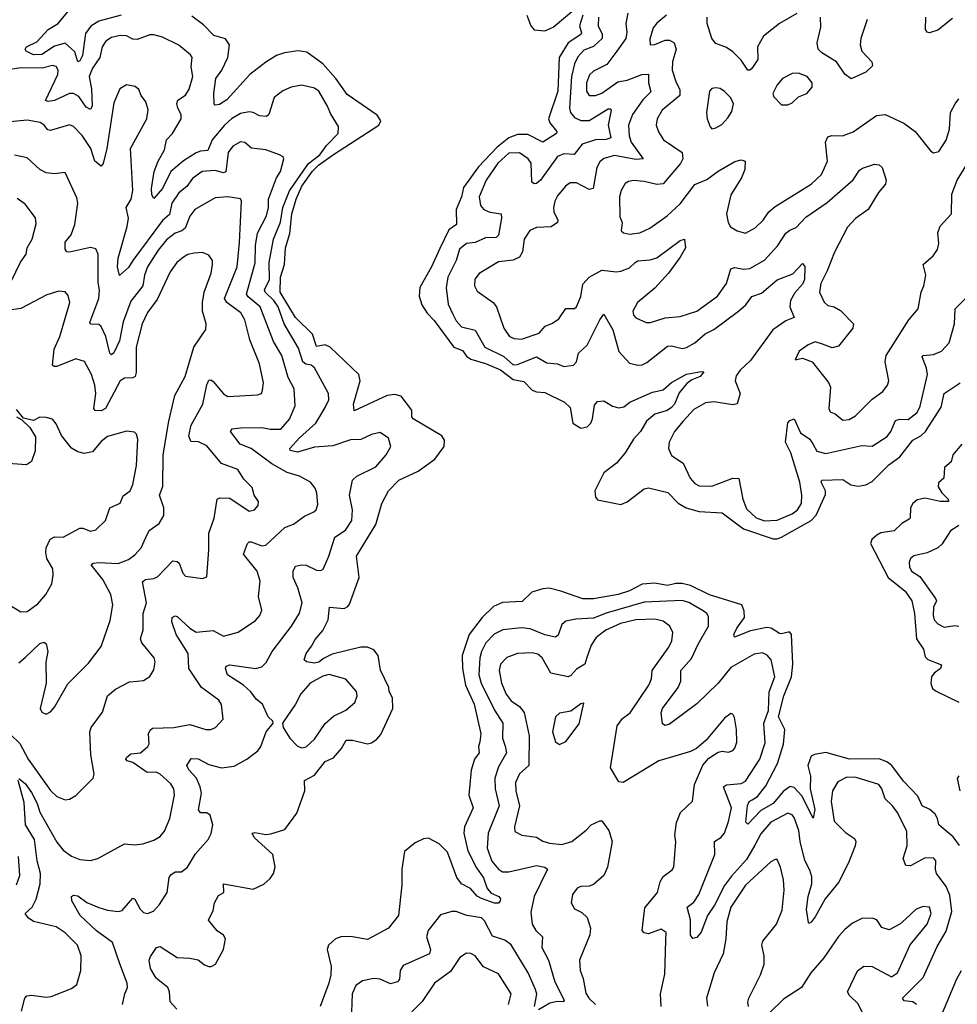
# Model space of a CAD drawing. Extents: x 1771496 to 1971148, y 471553 to 643630.
# Tile 597 of 656: x 1889440 to 1893877, y 607316 to 611974. Entities that reach past the tile are written whole.
import ezdxf

# ---------------------------------------------------------------- set-up
doc = ezdxf.new("R2010")
doc.units = 0

msp = doc.modelspace()

# ---------------------------------------------------------------- linework, layer by layer
at = {"layer": '0CON10XD'}
for points in [[(1889920.5, 611995), (1889815, 611966.1), (1889776.3, 611943.7), (1889751.7, 611908.3), (1889736.2, 611805), (1889725, 611778.6), (1889715, 611774.2), (1889700.9, 611820.9), (1889655, 611863.2), (1889605, 611848.3), (1889545, 611808.5), (1889505, 611808), (1889470, 611825), (1889465.7, 611835), (1889472.5, 611845), (1889521.2, 611868.8), (1889575, 611926.7), (1889621.7, 611955), (1889673, 612017)], [(1890627.9, 608122.1), (1890695, 608142.5), (1890750.7, 608219.3), (1890788.8, 608325), (1890788.1, 608375), (1890835, 608399.6), (1890885, 608464.6), (1890925, 608481.3), (1890962.6, 608525), (1890985.2, 608564.8), (1891014.7, 608565.2), (1891085, 608547.2), (1891105, 608552.3), (1891130, 608570), (1891148.4, 608591.6), (1891206.4, 608715), (1891203.5, 608765), (1891188.9, 608795), (1891187.3, 608815), (1891146.9, 608896.9), (1891136.5, 608966.5), (1891115, 608993.1), (1891085, 609005.4), (1891055, 609005.9), (1890918, 608972), (1890877.7, 608952.3), (1890855, 608933.9), (1890835, 608930), (1890797.5, 608935), (1890786.2, 608945), (1890795.6, 608975), (1890820.1, 609009.9), (1890838.4, 609041.6), (1890875, 609084.2), (1890900, 609135), (1890906.1, 609193.9), (1890975, 609188.2), (1890992.9, 609197.1), (1891001.2, 609208.8), (1891045.8, 609335), (1891034.2, 609435), (1891125.8, 609585), (1891153.8, 609685), (1891185.4, 609745), (1891234.6, 609795), (1891325, 609837.1), (1891404.5, 609895), (1891449.1, 609955), (1891450.4, 609985), (1891437.5, 610005), (1891302.3, 610085), (1891296, 610095), (1891295.6, 610125.6), (1891245, 610192.9), (1891215, 610201.2), (1891178.8, 610195), (1891023, 610123), (1891020, 610155), (1891051.8, 610265), (1891045.4, 610295), (1890909.5, 610425), (1890885, 610434.7), (1890845, 610427.5), (1890825, 610486.2), (1890745.1, 610565.1), (1890673, 610685), (1890673.7, 610755), (1890693.7, 610815), (1890698, 610895), (1890718.2, 610961.8), (1890727.1, 611055), (1890748.2, 611125), (1890775, 611185.5), (1890825, 611257.5), (1890853.8, 611285), (1890925.3, 611335.2), (1891140, 611475), (1891148.5, 611495), (1891132, 611522), (1890989.3, 611619.3), (1890935.5, 611695), (1890874.9, 611764.9), (1890799.3, 611819.3), (1890757, 611827), (1890692.8, 611817.2), (1890655, 611803.6), (1890605, 611773.3), (1890529.5, 611715), (1890419.6, 611595), (1890385, 611572.9), (1890365, 611568.8), (1890360, 611575), (1890358.5, 611625), (1890368.7, 611695), (1890396.2, 611735), (1890425.3, 611795), (1890432.7, 611855), (1890413.2, 611883.2), (1890358.5, 611898.5), (1890309.2, 611949.1), (1890255, 611990.5)], [(1892105.2, 611995), (1892088.9, 611945), (1892098.6, 611911.4), (1892095, 611903.3), (1892034.8, 611865), (1891992.3, 611795), (1891987.2, 611635), (1891941.9, 611505), (1891948.2, 611485), (1891981.4, 611445), (1891980, 611435), (1891915, 611394.7), (1891845, 611430.9), (1891795, 611431), (1891754.6, 611414.6), (1891698.9, 611371.1), (1891611.9, 611278.1), (1891540.3, 611179.7), (1891531.3, 611135), (1891505.7, 611075), (1891507.1, 611005), (1891470, 610980), (1891428.6, 610891.4), (1891389.3, 610805), (1891333.9, 610706.1), (1891330.8, 610665), (1891342.8, 610625), (1891368.9, 610585), (1891401, 610551), (1891495, 610424.7), (1891535, 610408.7), (1891555, 610382.3), (1891575, 610367.9), (1891645, 610347.6), (1891715, 610317.5), (1891775, 610270.7), (1891825, 610262.3), (1891865, 610220.7), (1891885, 610212.6), (1891925, 610210), (1892018, 610165), (1892045, 610138.8), (1892057.5, 610065), (1892095, 610040.8), (1892125, 610048), (1892142, 610065), (1892150.8, 610085), (1892160.7, 610149.3), (1892175, 610168), (1892205, 610170.8), (1892245.4, 610145.4), (1892275, 610136.9), (1892298.2, 610141.8), (1892328, 610165), (1892435, 610211.8), (1892485, 610221.8), (1892525, 610257.1), (1892595, 610296.9), (1892665, 610310), (1892677, 610307), (1892660, 610285), (1892620, 610270), (1892597.6, 610252.4), (1892561.3, 610208.7), (1892538.4, 610155), (1892525, 610138.8), (1892504.4, 610125), (1892445, 610108), (1892405.5, 610075), (1892377.2, 610025), (1892345, 609989.6), (1892305.4, 609924.6), (1892264.4, 609875.6), (1892205, 609829.2), (1892161.1, 609745), (1892164.4, 609715), (1892175, 609701.9), (1892285, 609680.3), (1892315, 609693.2), (1892395, 609753.5), (1892415, 609758.9), (1892506.9, 609736.9), (1892556.4, 609686.4), (1892593.6, 609663.6), (1892655, 609646.8), (1892765, 609640), (1892865.5, 609565.5), (1893005, 609518.1), (1893025, 609517.4), (1893045, 609524.8), (1893184.9, 609605.1), (1893209.6, 609630.4), (1893253.1, 609726.9), (1893253.1, 609745), (1893232.3, 609785), (1893235.5, 609794.5), (1893335, 609798.8), (1893373.4, 609773.4), (1893407.4, 609767.4), (1893445, 609773.3), (1893475, 609789.3), (1893552.6, 609867.4), (1893605, 609905.4), (1893665.9, 609984.1), (1893704.9, 610005.1), (1893726.3, 610025), (1893800.1, 610139.9), (1893815.5, 610205), (1893891.1, 610255)], [(1892317.3, 612005), (1892307.9, 611955), (1892312.4, 611915), (1892308.1, 611885), (1892265.2, 611824.8), (1892218, 611762), (1892155, 611730), (1892136.9, 611713.1), (1892122.5, 611675), (1892122.7, 611635), (1892135, 611614.5), (1892165, 611614.7), (1892195, 611626.7), (1892269.9, 611680.1), (1892315, 611687.8), (1892384.7, 611714.7), (1892415, 611715.6), (1892416.2, 611675), (1892426.9, 611633.1), (1892388.5, 611595), (1892339.2, 611525), (1892320.4, 611475), (1892324.2, 611425), (1892333.7, 611395), (1892390, 611315), (1892355, 611311.8), (1892255, 611330.9), (1892203.7, 611316.3), (1892185, 611300.5), (1892170.9, 611275), (1892154.3, 611175), (1892135, 611169.6), (1892075, 611201.1), (1892045, 611201.5), (1892023.1, 611186.9), (1891985, 611141.1), (1891971.8, 611115), (1891966.1, 611083.9), (1891967.7, 611065), (1891986.7, 611025), (1891984.3, 611015), (1891955, 610993.5), (1891885, 610990.9), (1891853.3, 610976.7), (1891827.8, 610935), (1891820, 610875), (1891805, 610850.5), (1891775, 610836.1), (1891705, 610827.8), (1891615, 610773.1), (1891593.1, 610746.9), (1891592.1, 610715), (1891605, 610689.4), (1891680, 610635), (1891696.9, 610615), (1891731.2, 610515), (1891758.6, 610475), (1891780, 610465), (1891815, 610462.7), (1891898.7, 610491.3), (1891926.2, 610523.8), (1891962.1, 610537.9), (1891991.4, 610558.6), (1892025, 610606.7), (1892065, 610607.8), (1892075, 610615.7), (1892095, 610663.8), (1892105, 610722.5), (1892135, 610755.6), (1892195, 610788.2), (1892265, 610780.3), (1892285, 610784.2), (1892325, 610799.3), (1892352.5, 610825), (1892365, 610832.5), (1892422.9, 610837.1), (1892455, 610847.8), (1892565, 610929.2), (1892586.7, 610935), (1892591.4, 610895), (1892565, 610850.6), (1892510, 610775), (1892446, 610704), (1892363.9, 610635), (1892342.3, 610595), (1892345, 610576.2), (1892355, 610563.1), (1892405, 610540.5), (1892425, 610541.2), (1892495, 610562.7), (1892565, 610569.6), (1892645, 610594), (1892742.2, 610665), (1892785.4, 610725), (1892805, 610795.4), (1892825, 610800.7), (1892865, 610793.4), (1892895, 610796.6), (1892965, 610835.3), (1893028.2, 610905), (1893065, 610963.3), (1893085, 610978.5), (1893115, 610990.9), (1893160.2, 611039.8), (1893260.7, 611109.3), (1893384.7, 611215.3), (1893415, 611261.2), (1893428.8, 611271.2), (1893485, 611290), (1893507.7, 611287.7), (1893521.2, 611275), (1893540.8, 611215), (1893537.5, 611195), (1893503.4, 611156.6), (1893455, 611075.5), (1893395, 611033.2), (1893358, 610992), (1893295.5, 610874.5), (1893261.7, 610785), (1893231.8, 610725), (1893224.2, 610684.2), (1893247.4, 610637.4), (1893265, 610621.5), (1893295, 610614.6), (1893325, 610597.3), (1893385.6, 610535), (1893382.2, 610515), (1893315, 610428.6), (1893285, 610421.4), (1893239.3, 610439.3)], [(1891839.6, 611995), (1891858.9, 611945), (1891875, 611925.2), (1891925, 611920.4), (1891965, 611938.5), (1892072.1, 612027.9)], [(1892501.2, 611995), (1892455, 611958), (1892437.1, 611935), (1892422.2, 611882.2), (1892424.3, 611854.3), (1892445, 611855.7), (1892495, 611877.1), (1892515, 611876.9), (1892537.1, 611865), (1892546.2, 611835), (1892528.9, 611775), (1892528.2, 611735), (1892546.3, 611676.4), (1892563.7, 611643.6), (1892564.7, 611615.3), (1892480, 611545), (1892457.1, 611505), (1892452.3, 611475), (1892462.4, 611442.4), (1892486.5, 611405), (1892575.7, 611345.7), (1892577.5, 611315), (1892566.7, 611293.3), (1892485, 611196.7), (1892455, 611193.9), (1892395, 611208.5), (1892345, 611212.7), (1892321.1, 611208.9), (1892305, 611199.2), (1892285.6, 611165), (1892279.1, 611135), (1892280.5, 611040.5), (1892291.2, 611015), (1892286.2, 610975), (1892297.5, 610965), (1892325, 610958.6)], [(1893116.9, 612003.1), (1893035, 611956.2), (1892960, 611895), (1892931.3, 611845), (1892932.7, 611785), (1892905, 611743.5), (1892895, 611734.5), (1892885, 611735.5), (1892855, 611782.1), (1892815, 611822.1), (1892785, 611842.7), (1892735, 611861.3), (1892715.2, 611885.2), (1892692.8, 611955), (1892694, 611985)], [(1892179.7, 611985), (1892177.1, 611945), (1892196.8, 611905), (1892196.8, 611885), (1892155, 611846.2), (1892110, 611830), (1892081.5, 611798.5), (1892064.8, 611765.2), (1892051.9, 611705), (1892041.6, 611555), (1892047.1, 611535), (1892065, 611511.5), (1892095, 611496.8), (1892135, 611496.1), (1892225, 611551.8), (1892235, 611552.2), (1892239.6, 611545), (1892225.2, 611475), (1892237.7, 611415), (1892215, 611406.8), (1892164.7, 611404.8)], [(1893450.8, 611975), (1893420.8, 611885), (1893418.1, 611855), (1893424.6, 611825), (1893473.1, 611775), (1893475.8, 611755), (1893444.7, 611725.3), (1893375.5, 611694.5), (1893345.2, 611715.2), (1893305.5, 611775), (1893236.3, 611816.3), (1893219.2, 611835), (1893214.6, 611864.6), (1893232, 611938), (1893229.6, 611985)], [(1893855, 611979.5), (1893785, 611924.6), (1893745, 611912.1), (1893734.2, 611915), (1893727.3, 611927.3), (1893728.2, 611985)], [(1890275.9, 608385.9), (1890239.5, 608425), (1890230.6, 608445), (1890250.8, 608479.2), (1890285, 608477.2), (1890335, 608450.3), (1890394.7, 608434.7), (1890455, 608442.7), (1890514.6, 608475.4), (1890566, 608514), (1890580.5, 608535), (1890606, 608605), (1890640, 608645), (1890637.5, 608655), (1890616.2, 608675), (1890589.1, 608735), (1890559, 608759), (1890533.5, 608793.5), (1890498.9, 608825), (1890423.1, 608875), (1890413.6, 608905), (1890417.5, 608915), (1890435, 608921.2), (1890555, 608904.2), (1890585, 608911.8), (1890606.9, 608933.1), (1890635.3, 608985), (1890726.6, 609105), (1890764.4, 609165.6), (1890776.5, 609215), (1890755.5, 609285.5), (1890733.4, 609335), (1890733.3, 609365), (1890745, 609387.8), (1890774.4, 609394.4), (1890795, 609393.3), (1890845, 609370), (1890865, 609368), (1890875.6, 609374.4), (1890902.7, 609435), (1890931.2, 609525), (1890981.2, 609558.8), (1891012.1, 609605), (1891015.4, 609654.6), (1891001.3, 609725), (1891014.8, 609795.2), (1891035, 609813.6), (1891125, 609858.6), (1891174, 609915), (1891196.2, 609955), (1891185, 609993.3), (1891145, 610020.6), (1891105, 610011.2), (1891055, 609987.5), (1891005, 609985.4), (1890921.8, 609958.2), (1890835, 609951), (1890755, 609927.1), (1890720, 609935), (1890718.6, 609945), (1890763.5, 609995), (1890840.7, 610065), (1890885, 610139.4), (1890902.7, 610175), (1890900.9, 610205), (1890835, 610326.5), (1890819.8, 610339.8), (1890794.2, 610344.2), (1890779.8, 610355), (1890759.4, 610419.4), (1890691.6, 610535), (1890662.8, 610615), (1890642, 610645), (1890600.7, 610685), (1890598.6, 610695), (1890622.1, 610745), (1890620.2, 610825), (1890641, 610935), (1890673.7, 611016.3), (1890684.5, 611085), (1890716.2, 611163.8), (1890807.2, 611292.8), (1890860.2, 611335), (1890891.7, 611378.3), (1890946.7, 611435), (1890948.9, 611468.9), (1890910.2, 611530.2), (1890896, 611564), (1890855.5, 611635), (1890835, 611649.5), (1890774.5, 611664.5), (1890725, 611654.6), (1890685, 611637.9), (1890643.8, 611605), (1890618.2, 611525), (1890608, 611515), (1890575, 611519.2), (1890545, 611535.4), (1890525, 611538), (1890485, 611530.6), (1890442.3, 611505), (1890408.8, 611475), (1890350, 611405), (1890330, 611355), (1890295, 611351.7), (1890275, 611343.4), (1890214.5, 611305.5), (1890155.4, 611255), (1890115.3, 611175), (1890075, 611127.5), (1890065.4, 611145.4), (1890064.3, 611174.3), (1890076.4, 611255), (1890094.3, 611305), (1890125, 611357.8), (1890134.8, 611405.2), (1890163.7, 611435), (1890204.7, 611505), (1890204, 611525), (1890187.5, 611555), (1890183.3, 611576.7), (1890187.6, 611592.4), (1890224.1, 611615.9), (1890242, 611645), (1890259.1, 611705), (1890250.9, 611750.9), (1890255.5, 611795), (1890247.9, 611807.9), (1890193.5, 611853.5), (1890115, 611890.9), (1890075, 611902.1), (1890055, 611901.4), (1889995, 611880), (1889975, 611881.9), (1889945, 611897.1), (1889915, 611898.5), (1889875, 611890), (1889848.1, 611871.9), (1889830.8, 611845), (1889819.7, 611795), (1889784.3, 611745), (1889768.4, 611705), (1889779.8, 611645), (1889783.1, 611566.9), (1889775, 611548.6), (1889755, 611560.4), (1889719.8, 611609.8), (1889695, 611624.3), (1889675, 611624.8), (1889605, 611591), (1889575, 611586.8), (1889561.8, 611591.8), (1889619.7, 611715), (1889621.5, 611735), (1889612.5, 611752.5), (1889595, 611756.6), (1889545.8, 611744.2), (1889445, 611745.7), (1889365, 611733.7)], [(1893075, 611571.2), (1893095, 611580), (1893125, 611608), (1893165.5, 611624.5), (1893190, 611655), (1893190.8, 611675), (1893167.1, 611705), (1893125, 611720.5), (1893095, 611719.4), (1893049.2, 611695), (1893024.1, 611665.9), (1893004.4, 611625), (1893008.1, 611608.1), (1893045, 611571.2), (1893075, 611571.2)], [(1889912.7, 610762.7), (1889902.4, 610805), (1889906.3, 610845), (1889948.3, 610995), (1889954, 611035), (1889944, 611085), (1889967.2, 611125), (1889975.3, 611165), (1889964.6, 611365), (1890042.1, 611505), (1890047.2, 611547.2), (1890037.3, 611585), (1890014.4, 611615), (1890003.3, 611643.3), (1889986.9, 611656.9), (1889945, 611665.8), (1889913.9, 611646.1), (1889885, 611580), (1889852.8, 611365), (1889835, 611293.3), (1889825, 611281.2), (1889794.7, 611305), (1889775.8, 611365), (1889735, 611426.2), (1889695, 611467.9), (1889675, 611476.2), (1889585, 611449.5), (1889573.1, 611453.1), (1889555.6, 611475), (1889536.6, 611486.6), (1889475, 611498), (1889245.8, 611475.8)], [(1892715, 611458), (1892735, 611461.9), (1892762.9, 611477.1), (1892790.8, 611509.2), (1892810.2, 611539.8), (1892818.1, 611575), (1892805, 611604), (1892775, 611634), (1892755, 611648), (1892735, 611650.8), (1892715, 611648), (1892704.5, 611635.5), (1892690, 611535), (1892693.1, 611505), (1892706.8, 611466.8), (1892715, 611458)], [(1892325, 610958.6), (1892375, 610965.6), (1892422.4, 610987.6), (1892504.8, 611045.2), (1892565, 611103.1), (1892635, 611194), (1892692, 611218), (1892745, 611256.9), (1892825, 611302.5), (1892855, 611310.8), (1892873.9, 611303.9), (1892872.2, 611265), (1892855.5, 611225), (1892805.7, 611145.7), (1892785.4, 611055), (1892792.5, 611015), (1892803.9, 610993.9), (1892835, 610974.4), (1892875, 610964.3), (1892920.4, 610989.6), (1892958.5, 611025), (1892985, 611064.5), (1893015, 611090), (1893185, 611195.5), (1893235, 611241.1), (1893262.3, 611305), (1893253.6, 611395), (1893265, 611420), (1893283.8, 611426.2), (1893333.3, 611425), (1893385, 611443.8), (1893495, 611520.4), (1893535, 611524.6), (1893624.8, 611484.8), (1893677.8, 611445), (1893751.2, 611351.2), (1893765, 611343.8), (1893790.5, 611349.5), (1893825, 611403.3), (1893840.5, 611455), (1893845.5, 611535), (1893867.3, 611575), (1893885, 611599.1)], [(1889435, 608383.3), (1889465, 608360.4), (1889495, 608317.1), (1889522.3, 608265), (1889534.9, 608224.9), (1889615, 608082.7), (1889645, 608044.5), (1889685, 608016.7), (1889725, 608000.6), (1889775, 607995.7), (1889810, 608005), (1889935.9, 608074.1), (1889985, 608070), (1890022.5, 608075), (1890075, 608091.4), (1890105, 608109.2), (1890125.4, 608134.6), (1890150.9, 608195), (1890173.1, 608305), (1890169.1, 608335), (1890155, 608357.8), (1890104.6, 608404.6), (1890085, 608414.5), (1890042.6, 608412.6), (1889975, 608458.9), (1889947.6, 608467.6), (1889942.2, 608475), (1889945, 608483.3), (1889965, 608501.1), (1890011.2, 608505), (1890046, 608535), (1890052.3, 608547.7), (1890050, 608595), (1890057.4, 608612.6), (1890068.7, 608621.3), (1890170, 608625), (1890245, 608639.5), (1890320, 608615), (1890345, 608615.7), (1890366, 608625), (1890402, 608665), (1890394.4, 608734.4), (1890382.5, 608755), (1890335, 608789.1), (1890300, 608815), (1890240.4, 608905), (1890236.7, 608975), (1890180, 609065), (1890159.6, 609125), (1890161.9, 609145), (1890175, 609152.9), (1890185, 609150.6), (1890244.8, 609094.8), (1890275, 609075.5), (1890355, 609083.8), (1890405, 609057.1), (1890473.6, 609076.4), (1890555, 609131.4), (1890575.6, 609155), (1890585, 609180), (1890569.5, 609245), (1890577.6, 609317.6), (1890563.3, 609365), (1890498.5, 609445), (1890518.6, 609495), (1890525, 609504), (1890535, 609503.5), (1890585, 609485.3), (1890605, 609487.9), (1890695, 609570.5), (1890735, 609586.7), (1890788, 609625), (1890832.5, 609645), (1890842.2, 609655), (1890850.2, 609679.8), (1890845.7, 609734.3), (1890837.4, 609757.4), (1890816.3, 609786.3), (1890763.8, 609813.8), (1890705, 609830.9), (1890632.5, 609872.5), (1890535, 609945.8), (1890482.9, 609965), (1890437.5, 610025), (1890445, 610038.6), (1890485, 610042.3), (1890585, 610044.3), (1890625, 610035.8), (1890675, 610036.1), (1890716.6, 610083.4), (1890743.1, 610146.9), (1890738, 610228), (1890711.1, 610281.1), (1890680.5, 610385), (1890640.9, 610450.9), (1890577.8, 610615), (1890521.8, 610661.8), (1890513.8, 610675), (1890553.7, 610823.6), (1890556.5, 610905), (1890565.5, 610964.5), (1890607.8, 611045), (1890617, 611085), (1890617.7, 611125), (1890654.8, 611225.2), (1890673.9, 611255), (1890690, 611315), (1890686.7, 611325), (1890670, 611335), (1890605, 611358.2), (1890536.1, 611366.1), (1890505, 611392.5), (1890485, 611395.5), (1890447.8, 611375), (1890426.8, 611345), (1890415, 611254.6), (1890405, 611249.7), (1890365, 611259.8), (1890304.1, 611255.9), (1890257.2, 611222.8), (1890230, 611185), (1890192.8, 611155), (1890159.8, 611105), (1890148.2, 611051.8), (1890116.1, 611023.9), (1889974.4, 610835), (1889955, 610800.7), (1889912.7, 610762.7)], [(1892164.7, 611404.8), (1892101.8, 611385), (1892064, 611336), (1892015, 611339.7), (1891985, 611326.2), (1891905, 611213.8), (1891885, 611198.2), (1891875, 611196.7), (1891862.8, 611205), (1891861.1, 611295), (1891846.4, 611315), (1891805, 611344.1), (1891755, 611342.5), (1891703.1, 611295), (1891647.3, 611215), (1891614.2, 611135), (1891620, 611095), (1891635.9, 611075.9), (1891665, 611063.2), (1891718, 611055), (1891719.6, 611035), (1891705.2, 610954.8), (1891695, 610943.5), (1891645, 610942.4), (1891595, 610919.2), (1891555, 610915.2), (1891521.9, 610888.1), (1891504.8, 610835.2), (1891466.7, 610755), (1891458.5, 610705), (1891467.2, 610627.3), (1891489.6, 610580.4), (1891505, 610548.8), (1891531.2, 610521.2), (1891595.3, 610505.3), (1891641.8, 610425), (1891730.3, 610380.3), (1891775, 610340.7), (1891795, 610342.9), (1891885, 610378.4), (1891935, 610349.6), (1891985, 610345.4), (1892015, 610332.2), (1892061.5, 610338.5), (1892075.3, 610354.7), (1892084.4, 610395.6), (1892125, 610434.4), (1892185, 610554), (1892205, 610580), (1892246.7, 610506.7), (1892275, 610404.5), (1892325, 610348.9), (1892365, 610338.5), (1892385, 610340.4), (1892407.9, 610352.1), (1892505, 610428.8), (1892525, 610430.9), (1892575, 610418.5), (1892595, 610423.5), (1892634.4, 610445), (1892683.2, 610486.8), (1892725, 610508), (1892840.9, 610595), (1892876.4, 610625), (1892905, 610664.5), (1892950.5, 610679.5), (1893025, 610742.8), (1893099.1, 610770.9), (1893145, 610820), (1893156, 610806), (1893153.8, 610745), (1893145, 610722.5), (1893108.2, 610681.8), (1893087.2, 610645), (1893084.6, 610615), (1893104.3, 610565), (1893065, 610549.1), (1893004, 610506), (1892898.9, 610361.1), (1892848.9, 610315), (1892830.5, 610289.5), (1892826.4, 610265), (1892849.6, 610205), (1892835, 610157.1), (1892815, 610150.9), (1892725, 610166.2), (1892685, 610161.2), (1892631, 610129), (1892580, 610075), (1892538.2, 610025), (1892513.5, 609975), (1892510, 609945), (1892525, 609911.8), (1892579.5, 609875), (1892613.5, 609805), (1892635, 609779.8), (1892655, 609768.4), (1892715, 609767.6), (1892815, 609805.3), (1892843.8, 609803.8), (1892862.2, 609705), (1892879.5, 609659.5), (1892925, 609616.5), (1892965, 609603.4), (1893025, 609605.7), (1893095, 609635.8), (1893120.3, 609655), (1893140, 609685), (1893140.7, 609725), (1893131.1, 609785), (1893089.7, 609925), (1893063.4, 609975), (1893075, 610066.9), (1893085, 610077.9), (1893105.4, 610085.4), (1893135, 610019.6), (1893179.6, 609989.6), (1893195.5, 609964.5), (1893212.8, 609932.8), (1893255, 609921.2), (1893425, 609958.5), (1893475, 609956.7), (1893545, 610001.4), (1893562.5, 610025), (1893585, 610078.1), (1893605, 610084.4), (1893645, 610082.2), (1893686.4, 610115), (1893701.8, 610145), (1893736.5, 610295), (1893732, 610325), (1893711.4, 610378.6), (1893715.5, 610384.5), (1893765, 610390), (1893802.2, 610405), (1893838.5, 610445), (1893864.4, 610534.4), (1893867.1, 610605), (1893916, 610654)], [(1889395, 608594.1), (1889440, 608550), (1889479.4, 608475), (1889585, 608327.5), (1889615, 608298.1), (1889655, 608282.9), (1889675, 608285.8), (1889705, 608304), (1889788, 608385), (1889792.5, 608405), (1889776.2, 608495), (1889771.2, 608605), (1889778.5, 608625), (1889831.7, 608698.3), (1889855.5, 608775), (1889893, 608807), (1889959.4, 608840.6), (1889995, 608844.3), (1890025, 608848), (1890055, 608866.2), (1890075, 608897.5), (1890081.2, 608935), (1890076.2, 608955), (1890018.1, 609025), (1890011.1, 609045), (1890023.6, 609086.4), (1890024.6, 609164.6), (1890039.6, 609215), (1890021.5, 609315), (1890034.7, 609325.3), (1890075, 609330), (1890091.9, 609338.1), (1890165, 609413.3), (1890185, 609411.1), (1890195, 609402.9), (1890212.2, 609355), (1890225, 609341.4), (1890305, 609330), (1890325, 609337.5), (1890335.5, 609465), (1890335.4, 609544.6), (1890360.4, 609615), (1890374.6, 609705.4), (1890387.6, 609712.4), (1890435, 609710.6), (1890525, 609648.6), (1890551.2, 609655), (1890568.6, 609675), (1890569.2, 609695), (1890550, 609725), (1890539.8, 609759.8), (1890499.8, 609799.8), (1890472.9, 609845), (1890394.7, 609874.7), (1890325, 609957.1), (1890286.2, 609976.2), (1890248.9, 609978.9), (1890240, 610005), (1890251.1, 610055), (1890306.7, 610155), (1890325, 610246.2), (1890335, 610268.9), (1890345, 610270.5), (1890355, 610262.5), (1890405, 610202.9), (1890425, 610190.9), (1890565, 610199.2), (1890584.1, 610205.9), (1890589.1, 610220.9), (1890593.3, 610255), (1890575.4, 610345), (1890528.7, 610458.7), (1890505, 610553.1), (1890486.1, 610586.1), (1890420.8, 610635), (1890409.7, 610655), (1890468.7, 610805), (1890479.4, 610919.4), (1890489.1, 611115), (1890485, 611125.8), (1890425, 611136.2), (1890365, 611130.5), (1890268.1, 611075), (1890245.3, 611044.7), (1890222.6, 610987.4), (1890207.8, 610975), (1890175, 610964.1), (1890135, 610932.6), (1890095, 610883.3), (1890045.2, 610805), (1890030.9, 610765), (1890022.6, 610715), (1889965, 610641.8), (1889928.8, 610545), (1889912.4, 610455), (1889885, 610397.1), (1889875, 610388.6), (1889865.7, 610395.7), (1889848, 610475), (1889825, 610522.2), (1889815, 610531.2), (1889775, 610533.3), (1889770.9, 610540.9), (1889814.7, 610655.3), (1889817.5, 610692.5), (1889811.8, 610731.8), (1889811.5, 610865), (1889799.5, 610889.5), (1889775, 610895.6), (1889675, 610873.1), (1889663.3, 610875), (1889655, 610887.5), (1889655, 610921.2), (1889684.1, 610955.9), (1889701.1, 611005), (1889715.4, 611105), (1889710.4, 611130.4), (1889655, 611250), (1889605, 611244.2), (1889565, 611249.2), (1889535, 611265.6), (1889475, 611320.6), (1889415, 611333.3)], [(1893239.3, 610439.3), (1893205, 610449.4), (1893171.2, 610435), (1893128.8, 610405), (1893110, 610365), (1893145, 610372), (1893190, 610355), (1893268, 610258), (1893277.5, 610235), (1893269.2, 610135), (1893275, 610118.8), (1893298.9, 610108.9), (1893335, 610078.6), (1893365, 610081.5), (1893395, 610099.2), (1893475, 610178.5), (1893524.4, 610215), (1893547.5, 610245), (1893552.5, 610265), (1893536.2, 610355), (1893540.8, 610385), (1893647, 610553), (1893691.9, 610605), (1893706, 610685), (1893718.6, 610715), (1893728.5, 610765), (1893715.6, 610815), (1893762.8, 610857.2), (1893783.2, 610886.8), (1893790, 610915), (1893784.5, 610965), (1893796.4, 610996.4), (1893849.2, 611055), (1893851.5, 611148.5), (1893875.9, 611215), (1893921.8, 611288.2)], [(1889399.5, 610735), (1889443.6, 610826.4), (1889470, 610865), (1889475.5, 610895), (1889498.5, 610935), (1889517.9, 611007.9), (1889515, 611036.2), (1889465, 611101.1), (1889427, 611127)], [(1889435, 608931.5), (1889465, 608955.5), (1889535, 609022.5), (1889555, 609029.4), (1889565, 609020.8), (1889572.4, 608985), (1889563.8, 608933.8), (1889564.3, 608835), (1889536.7, 608715), (1889545, 608697.5), (1889565, 608688.8), (1889585, 608698.8), (1889605, 608721.2), (1889667.6, 608832.4), (1889765, 608929.4), (1889825, 609008), (1889868.4, 609131.6), (1889881.2, 609205), (1889871.4, 609255), (1889833.8, 609325), (1889777.5, 609395), (1889786.7, 609403.3), (1889813.7, 609406.4), (1889905, 609401.2), (1889955, 609420.4), (1889985, 609442.5), (1890014.4, 609475), (1890036.3, 609523.6), (1890052.2, 609557.8), (1890100.5, 609589.5), (1890121.7, 609628.3), (1890122.5, 609665), (1890101.2, 609725), (1890116.8, 609765), (1890119.1, 609915), (1890145.3, 610075), (1890173.8, 610195), (1890222.3, 610285), (1890264.6, 610425), (1890321.4, 610508.6), (1890321.9, 610535), (1890304.7, 610595), (1890304.7, 610635.2), (1890313.4, 610685), (1890345.4, 610775), (1890352.7, 610815), (1890352.9, 610835), (1890335, 610860), (1890305, 610871.9), (1890265, 610869.6), (1890235, 610862.9), (1890215, 610850.9), (1890183.6, 610825), (1890151.2, 610781.2), (1890090.5, 610649.5), (1890045, 610587.8), (1890020, 610535), (1889990.6, 610425), (1889990.3, 610305), (1889985.6, 610285), (1889975, 610279.1), (1889935, 610277.1), (1889915.6, 610265), (1889846.2, 610135), (1889825, 610123.1), (1889796.7, 610125), (1889790.5, 610135), (1889800, 610205), (1889795.9, 610245), (1889780, 610295), (1889746.1, 610356.1), (1889705, 610368.8), (1889615, 610333.6), (1889602.6, 610332.6), (1889595, 610340), (1889603.6, 610415), (1889629.3, 610475), (1889676.4, 610636.4), (1889668.9, 610668.9), (1889655, 610686), (1889625, 610688.9), (1889568.2, 610671.8), (1889445, 610606.7), (1889401.4, 610601.4)], [(1889445, 609171.9), (1889475, 609173.3), (1889525, 609209.4), (1889562.7, 609255), (1889591.5, 609305), (1889598.9, 609345), (1889596.2, 609375), (1889567.7, 609425), (1889562.9, 609452.9), (1889565.4, 609475), (1889584, 609516), (1889605, 609526.7), (1889645, 609525.5), (1889725, 609568.2), (1889738.6, 609568.6), (1889775, 609553.3), (1889799.5, 609560.5), (1889845.4, 609604.6), (1889866.9, 609665), (1889915, 609687.1), (1889929.2, 609720.8), (1889962.2, 609745), (1889975.4, 609775), (1889992.7, 609865), (1889999.1, 609989.1), (1889992.7, 610012.7), (1889982.7, 610022.7), (1889945, 610027.1), (1889855, 610002.1), (1889825, 609978.9), (1889785, 609930), (1889745, 609921.5), (1889715, 609929.2), (1889685, 609946.5), (1889636.9, 610006.9), (1889611.7, 610061.7), (1889595, 610083.3), (1889565, 610091.2), (1889535, 610093.3), (1889505, 610077.5), (1889458.3, 610088.3), (1889425, 610130)], [(1889424.2, 610094.2), (1889450, 610080), (1889487.5, 610045), (1889515, 610000), (1889513.6, 609933.6), (1889495.8, 609884.2), (1889472.5, 609867.5), (1889365, 609875.5)], [(1893899.1, 609965), (1893856.2, 609915), (1893847.8, 609882.2), (1893816.7, 609855), (1893813.1, 609805), (1893788, 609782), (1893785.8, 609764.2), (1893803.2, 609735), (1893833.5, 609705), (1893836, 609694), (1893796.3, 609693.7), (1893725, 609710), (1893687.2, 609702.8), (1893667.1, 609685), (1893656.2, 609665), (1893654.5, 609615.5), (1893649.6, 609610.4), (1893615, 609590), (1893578.1, 609555), (1893515, 609545.4), (1893495.7, 609535), (1893473.3, 609515), (1893466.4, 609495), (1893550.4, 609335), (1893629.9, 609269.9), (1893661.8, 609225), (1893675.3, 609165), (1893683.6, 609045), (1893716.9, 608995), (1893725, 608958.8), (1893737.5, 608947.5), (1893801.7, 608921.7), (1893798, 608905), (1893767.8, 608882.2), (1893755.6, 608865), (1893752.6, 608832.6), (1893760.2, 608810.2), (1893776.6, 608796.6), (1893883.8, 608745)], [(1893885, 609580.4), (1893844.5, 609555), (1893805.7, 609494.3), (1893785.6, 609475), (1893735, 609450.9), (1893672.1, 609437.9), (1893656.2, 609425), (1893649.2, 609405), (1893650.6, 609385), (1893660.6, 609365), (1893700.2, 609340.2), (1893774.7, 609235), (1893778.8, 609225), (1893765, 609193.8), (1893762.6, 609155), (1893767.9, 609135), (1893784.4, 609115), (1893815, 609099.1), (1893865, 609107.5), (1893885, 609104.3)], [(1893887.6, 608067.6), (1893857.8, 608107.7), (1893800.6, 608155), (1893790, 608165), (1893784.1, 608195), (1893772.8, 608215), (1893747.5, 608237.5), (1893710.6, 608255), (1893690.8, 608300.8), (1893621.9, 608371.9), (1893566.8, 608445), (1893543.2, 608463.2), (1893506.7, 608476.7), (1893366.7, 608475), (1893255, 608507.3), (1893201.9, 608498.1), (1893185, 608489.1), (1893169.7, 608445), (1893182.3, 608395), (1893180.6, 608335), (1893203.1, 608236.9), (1893195, 608196.2), (1893141.1, 608301.1), (1893105, 608341.8), (1893086, 608346), (1893055, 608323.8), (1893005, 608265.6), (1892948, 608232), (1892885, 608167.8), (1892876.7, 608176.7), (1892884.2, 608255.8), (1892892.8, 608275), (1892906.9, 608283.1), (1892931.7, 608298.3), (1892970.8, 608349.1), (1893026.8, 608455), (1893054.5, 608545.5), (1893060.3, 608615), (1893031.4, 608675), (1893056, 608775), (1893092.1, 608865), (1893098.6, 608925), (1893093.1, 609065), (1893085, 609075.6), (1893076.6, 609076.6), (1893045, 609067.5), (1893035, 609070), (1892995.6, 609095.6), (1892975, 609097.6), (1892897.8, 609082.2), (1892823.1, 609053.1), (1892820, 609065), (1892833.1, 609095), (1892870.5, 609145), (1892869.1, 609175), (1892857.5, 609205), (1892705, 609253.5), (1892615, 609297), (1892575, 609306.1), (1892545, 609306.2), (1892505, 609297), (1892445, 609307.8), (1892385, 609303.4), (1892325, 609272.4), (1892272.5, 609255), (1892155, 609233.7), (1892105, 609234.2), (1892000.6, 609270.6), (1891945, 609283.5), (1891915, 609281.8), (1891862.9, 609265), (1891818.3, 609221.7), (1891725, 609216.6), (1891682.3, 609197.7), (1891628.4, 609145), (1891567.7, 609065), (1891533.8, 608965), (1891534.8, 608905), (1891550.2, 608825), (1891590.4, 608735), (1891622.9, 608595), (1891617.4, 608557.4), (1891611.5, 608535), (1891613.6, 608505), (1891591.8, 608475), (1891576.7, 608423.3), (1891566, 608305), (1891585.3, 608245), (1891544.8, 608155.2), (1891541.7, 608125), (1891561, 608041), (1891601.5, 607961.5), (1891635, 607913.8), (1891652.8, 607862.8), (1891671.2, 607841.2), (1891707.5, 607825), (1891715.6, 607815), (1891714, 607805), (1891705.4, 607794.6), (1891686.1, 607793.9), (1891625, 607815.4), (1891605, 607826.5), (1891573.3, 607863.3), (1891530.9, 607885), (1891509.1, 607915), (1891464.2, 608035), (1891425.5, 608075.5), (1891375, 608101.1), (1891351.5, 608098.5), (1891311.2, 608078.8), (1891261.4, 608038.6), (1891247.6, 607955), (1891248.6, 607878.6), (1891231.8, 607735), (1891185, 607675.7), (1891085, 607622.9), (1891015.4, 607635.4), (1890965, 607636.1), (1890934.4, 607625), (1890900.9, 607595), (1890894.5, 607575), (1890913.4, 607495), (1890912.4, 607455), (1890903.1, 607415), (1890861.2, 607305)], [(1889337.6, 609237.6), (1889445, 609171.9)], [(1892968.2, 608551.8), (1892961.5, 608645), (1892983.6, 608705), (1892986.2, 608793.8), (1893013.1, 608865), (1892995.7, 608945.7), (1892978, 608968), (1892955, 608978), (1892915, 608972.2), (1892805, 608908.7), (1892745, 608835.4), (1892645, 608737.7), (1892515, 608640.9), (1892494.2, 608634.2), (1892481.8, 608641.8), (1892475.5, 608694.5), (1892482.7, 608715), (1892556.8, 608815), (1892568.3, 608845), (1892569.4, 608895), (1892618.5, 608951.5), (1892650.1, 609019.9), (1892700, 609105), (1892699.5, 609149.5), (1892691.9, 609165), (1892675, 609177.5), (1892607, 609217), (1892575, 609225.2), (1892395, 609217.6), (1892215, 609165.5), (1892155, 609141.9), (1892072, 609138), (1892025, 609128.1), (1892005, 609112), (1891988, 609062), (1891975, 609052.5), (1891925, 609063.2), (1891855, 609091.8), (1891815, 609096.8), (1891726.7, 609086.7), (1891685, 609066.5), (1891645.8, 609025), (1891625.2, 608985), (1891617.5, 608955), (1891613.2, 608875), (1891624.4, 608835), (1891686.5, 608706.5), (1891726.2, 608645), (1891724.7, 608574.7), (1891736.8, 608536.8), (1891743.8, 608505), (1891705, 608438.6), (1891688.6, 608385), (1891690.3, 608335), (1891708.8, 608255), (1891657.2, 608125), (1891652.5, 608055), (1891675, 607992.5), (1891705, 607955.4), (1891725, 607942.1), (1891755, 607941.8), (1891885, 607972.9), (1891925, 607964.7), (1891937.6, 607955), (1891873.9, 607825), (1891858.2, 607751.8), (1891865.3, 607695), (1891882.8, 607665), (1891914.4, 607635), (1891910.9, 607585), (1891942.5, 607525), (1891971.7, 607421.7), (1892016, 607335), (1892012.5, 607327.5), (1891985, 607329.4), (1891949.3, 607320.7), (1891895, 607290)], [(1892476.2, 607305), (1892472.7, 607365), (1892492.4, 607457.6), (1892497.8, 607617.8), (1892499.2, 607655), (1892475, 607671.4), (1892415, 607648.2), (1892395, 607653.5), (1892385, 607664), (1892398.2, 607771.8), (1892458, 607845), (1892471.4, 607895), (1892485, 607920), (1892527.9, 607952.1), (1892535.5, 607964.5), (1892544.6, 608084.6), (1892540.3, 608115), (1892548.9, 608175), (1892567.8, 608222.2), (1892624, 608276), (1892633.3, 608355), (1892672.4, 608447.6), (1892700.6, 608479.4), (1892745, 608508.9), (1892765, 608513.1), (1892795, 608508.6), (1892815, 608516), (1892825, 608526.7), (1892833.1, 608555), (1892832.5, 608615), (1892822, 608672), (1892815, 608687.5), (1892805, 608691.2), (1892775, 608669.2), (1892688.1, 608565), (1892643.6, 608526.4), (1892615, 608511.4), (1892555.9, 608494.1), (1892465, 608467.5), (1892295, 608364.5), (1892275, 608367.5), (1892235.4, 608435), (1892267.1, 608632.9), (1892292.1, 608667.9), (1892328.8, 608695), (1892417.7, 608825), (1892429.1, 608855), (1892433.5, 608895), (1892511.5, 609005), (1892525.4, 609035), (1892530.5, 609075), (1892516.9, 609105), (1892485, 609127.7), (1892445, 609137.7), (1892355, 609134.3), (1892283.1, 609116.9), (1892214, 609086), (1892168.4, 609051.6), (1892144.7, 609015), (1892124, 608956), (1892114.6, 608925), (1892075, 608900.8), (1892048.3, 608871.8), (1892035, 608865.4), (1891952.9, 608882.9), (1891913.1, 608955), (1891891.7, 608971.7), (1891865, 608978.2), (1891795, 608975.4), (1891745, 608956.9), (1891715.5, 608925), (1891708.2, 608895), (1891720.3, 608835), (1891742.5, 608782.5), (1891765, 608751.5), (1891805, 608724.5), (1891826.5, 608696.5), (1891850.6, 608585), (1891849.7, 608445), (1891804.8, 608405.2), (1891786.2, 608365), (1891787.8, 608325), (1891805.8, 608255), (1891782.2, 608155), (1891783.5, 608133.5), (1891815.5, 608115.5), (1891885, 608106.1), (1891915, 608087.3), (1891947.4, 608077.4), (1892005, 608071.1), (1892053.5, 608086.5), (1892120.6, 608139.4), (1892144, 608165), (1892185, 608184), (1892195, 608183.8), (1892227.4, 608137.4), (1892244.4, 608085), (1892222.1, 607965), (1892203.6, 607925), (1892155, 607881.9), (1892134.3, 607874.3), (1892095, 607873.3), (1892077.5, 607865), (1892055.6, 607835), (1892048.9, 607795), (1892065, 607767.1), (1892099.8, 607749.8), (1892125, 607725.6), (1892141.3, 607675), (1892138, 607645), (1892089.3, 607525), (1892092.9, 607475), (1892107, 607437), (1892119, 607369), (1892133.8, 607345), (1892165.6, 607315)], [(1890775, 608528.9), (1890795, 608534.4), (1890835, 608570), (1890886.2, 608643.8), (1890925, 608678.2), (1890982.7, 608707.3), (1891026.2, 608743.8), (1891037.5, 608775), (1891034.3, 608795), (1890983.7, 608853.7), (1890905, 608875.3), (1890875, 608867.3), (1890815, 608834.6), (1890770.9, 608785), (1890745.3, 608734.7), (1890683.3, 608645), (1890686.7, 608625), (1890718, 608575), (1890755, 608537.1), (1890775, 608528.9)], [(1891995, 608544.2), (1892025, 608558.8), (1892087, 608643), (1892110, 608740), (1892095, 608736.7), (1892047.7, 608702.3), (1891995, 608692.5), (1891975, 608676.2), (1891960.9, 608605), (1891975, 608556.7), (1891995, 608544.2)], [(1893684.2, 607314.2), (1893666.9, 607326.9), (1893625, 607332.7), (1893617.8, 607345), (1893715, 607441.8), (1893781.2, 607588.8), (1893825, 607662.2), (1893851, 607755), (1893842.1, 607832.1), (1893825, 607872.5), (1893779.1, 607935), (1893773.6, 607955), (1893775.5, 607995), (1893766.2, 608006.2), (1893725, 608007.9), (1893655, 607971.1), (1893633, 607973), (1893620.9, 608005), (1893639.4, 608065), (1893638.2, 608135), (1893592.5, 608225), (1893570.5, 608255), (1893535, 608287.8), (1893519.7, 608335), (1893505, 608356.2), (1893398.3, 608388.3), (1893355, 608390.5), (1893312.4, 608367.6), (1893286.7, 608325), (1893279.7, 608275), (1893295, 608182.5), (1893348.3, 608128.3), (1893390.5, 608100.5), (1893396.7, 608085), (1893393.3, 608065), (1893361.9, 607985), (1893315, 607892.5), (1893252.2, 607815), (1893205, 607728.6), (1893185, 607703.8), (1893175, 607697.5), (1893173, 607703), (1893164, 607764), (1893171.6, 607825), (1893187.9, 607885), (1893188, 607918), (1893179.5, 607949.5), (1893155.3, 607995.3), (1893133.6, 608085), (1893127.8, 608137.8), (1893105, 608199.5), (1893095, 608212.5), (1893075, 608220), (1892995, 608177.8), (1892947.4, 608122.6), (1892919.2, 608069.2), (1892880.1, 607999.9), (1892807.7, 607922.3), (1892775, 607878), (1892727.8, 607785), (1892695.3, 607735), (1892665, 607656.2), (1892645, 607631.2), (1892625, 607626.7), (1892615, 607642.5), (1892614.1, 607715), (1892599.2, 607775), (1892630.6, 607799.4), (1892654.5, 607835.5), (1892729.8, 608025), (1892728.5, 608085), (1892758.5, 608105), (1892775, 608124.6), (1892795, 608180), (1892808.6, 608245), (1892770, 608345), (1892785.4, 608354.6), (1892855, 608360), (1892875, 608371.5), (1892942.9, 608475), (1892968.2, 608551.8)], [(1889447.5, 607282.5), (1889464.7, 607345.3), (1889473.8, 607356.2), (1889495, 607359.3), (1889565, 607349.2), (1889588.3, 607351.7), (1889685, 607390), (1889710.7, 607409.3), (1889729.6, 607475), (1889730.5, 607545), (1889713.5, 607595), (1889655, 607653.1), (1889612.7, 607682.7), (1889505, 607707.4), (1889479.6, 607725), (1889466.2, 607745), (1889498.4, 607775), (1889517.7, 607812.3), (1889536.7, 607885), (1889538.7, 607935), (1889522.9, 607995), (1889509.6, 608095), (1889467.8, 608165), (1889461, 608271), (1889431.9, 608375)], [(1889926.9, 607315), (1889936.7, 607365), (1889950.5, 607395), (1889949.1, 607415), (1889913.3, 607506.7), (1889878.3, 607608.3), (1889803.1, 607663.1), (1889725.5, 607735), (1889686.9, 607805), (1889684.4, 607825.6), (1889695, 607832.5), (1889715, 607828.8), (1889756.7, 607796.7), (1889815, 607773.4), (1889855, 607760.8), (1889905, 607754.5), (1889925, 607760), (1889975, 607816.9), (1889985, 607813.1), (1890010.4, 607765), (1890025, 607750.5), (1890045, 607744.5), (1890073.6, 607756.4), (1890101.7, 607788.3), (1890137.5, 607845), (1890147.5, 607915), (1890155, 607928.6), (1890175, 607942.2), (1890205, 607942.5), (1890233.5, 607965), (1890272, 608028), (1890332.2, 608095), (1890346.6, 608123.4), (1890353.1, 608165), (1890340.8, 608210.8), (1890325, 608221.5), (1890295, 608220.8), (1890285.4, 608235), (1890300, 608315), (1890294.4, 608344.4), (1890275.9, 608385.9)], [(1893883.6, 608396.4), (1893876.1, 608383.9), (1893888.5, 608325)], [(1890183, 607293), (1890152.3, 607327.7), (1890148.5, 607375), (1890140.5, 607395), (1890085, 607439.7), (1890059.2, 607485), (1890052.5, 607525), (1890058.5, 607541.5), (1890086.7, 607585), (1890105, 607588.5), (1890185, 607536.2), (1890244.6, 607534.6), (1890285, 607526.5), (1890315, 607502.2), (1890335, 607494.4), (1890346.3, 607493.7), (1890365.7, 607505), (1890404.3, 607575), (1890414, 607625), (1890405, 607643.3), (1890375, 607663.3), (1890333.8, 607713.8), (1890355, 607760), (1890361.1, 607795), (1890380, 607830), (1890405.5, 607844.5), (1890405, 607885.4), (1890545, 607860), (1890595.7, 607884.3), (1890625, 607910.9), (1890640.9, 607935), (1890649.1, 607965), (1890638.2, 608025), (1890550, 608105), (1890540, 608125), (1890551.9, 608128.1), (1890605, 608118.8), (1890627.9, 608122.1)], [(1889425, 607880.8), (1889440.3, 607925), (1889434.7, 608014.7)], [(1892889.2, 607305), (1892885.6, 607325.6), (1892890, 607345), (1892946.2, 607455), (1892963.5, 607505), (1892963.6, 607545), (1892952.5, 607595), (1892956.7, 607615), (1893021.5, 607695), (1893048.5, 607761.5), (1893057.3, 607855), (1893054.6, 607905), (1893040.4, 607965), (1893025, 608000), (1893015, 608001.4), (1892995, 607990), (1892875, 607878.8), (1892805.2, 607775), (1892787.1, 607705), (1892782, 607625), (1892768.8, 607555), (1892725.9, 607465), (1892689.6, 607345), (1892695, 607307.5)], [(1891876.7, 607305), (1891886.5, 607363.5), (1891881, 607385), (1891846.2, 607465), (1891765, 607597.1), (1891735, 607618.8), (1891677.7, 607637.7), (1891640.1, 607710.1), (1891625, 607724.6), (1891555.3, 607735.3), (1891505, 607753.9), (1891485.4, 607754.6), (1891430.7, 607739.3), (1891373.3, 607665), (1891365.5, 607634.5), (1891383.5, 607575), (1891380, 607555), (1891255, 607498.6), (1891240, 607475), (1891236.7, 607435), (1891228.3, 607421.7), (1891195, 607412), (1891145, 607434.6), (1891115, 607437.5), (1891062.9, 607427.1), (1891031.1, 607405), (1891012.9, 607365), (1891008.2, 607235)], [(1893428.3, 607275), (1893408.5, 607318.5), (1893366.9, 607356.9), (1893358.2, 607375), (1893405, 607474), (1893435, 607495.7), (1893474.4, 607494.4), (1893565, 607445.6), (1893594.4, 607465), (1893653.7, 607596.4), (1893735.2, 607694.8), (1893752.7, 607745), (1893745.3, 607775.3), (1893715, 607777.9), (1893683.1, 607765), (1893631.2, 607718.8), (1893605, 607694.3), (1893555, 607668), (1893519.5, 607679.5), (1893496.2, 607715), (1893475, 607722.5), (1893425, 607722.1), (1893381.1, 607698.9), (1893345, 607670), (1893315, 607635.6), (1893245.4, 607535), (1893184.6, 607465), (1893140.4, 607395), (1893055, 607339.5), (1892985, 607271.4)], [(1891753.8, 607315), (1891766.4, 607365), (1891705, 607459.5), (1891635, 607493.1), (1891594.7, 607544.7), (1891575, 607556.5), (1891555, 607558.1), (1891522.4, 607537.6), (1891478.8, 607471.2), (1891403.6, 607415), (1891345, 607328.2), (1891295, 607279.4)], [(1893895.7, 607474.3), (1893872.8, 607435), (1893803, 607265)]]:
    msp.add_lwpolyline(points, dxfattribs=at)

doc.saveas('drawing.dxf')
